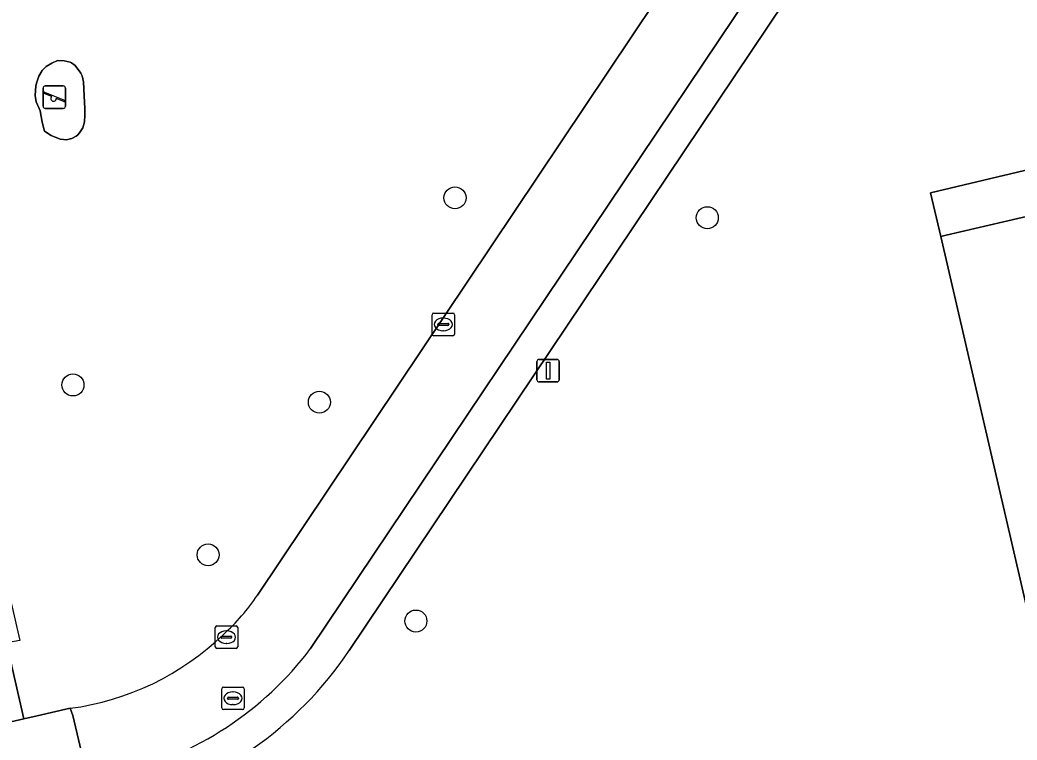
# Model space of a CAD drawing. Extents: x 156412 to 157779, y 382335 to 383768.
# Drawn here: x 156831.19 to 156875.43, y 383345.22 to 383377.18 of the extents above; entities that cross this region are included whole.
import ezdxf

# ---------------------------------------------------------------- set-up
doc = ezdxf.new("R2010")
doc.units = 0
for name, color, linetype in [('IMGEO_Boom', 7, 'Continuous'), ('IMGEO_Fietspad_gesloten', 7, 'Continuous'), ('IMGEO_Fietspad_open', 7, 'Continuous'), ('IMGEO_Groenvoorziening', 7, 'Continuous'), ('IMGEO_Kolk', 7, 'Continuous'), ('IMGEO_Lichtmast', 7, 'Continuous'), ('IMGEO_Pand', 7, 'Continuous'), ('IMGEO_Rioolput', 7, 'Continuous'), ('IMGEO_Speelvoorziening', 7, 'Continuous'), ('IMGEO_Terreindeel_zand', 7, 'Continuous'), ('IMGEO_Voetpad_op_trap', 7, 'Continuous'), ('IMGEO_Voetpad_open', 7, 'Continuous')]:
    doc.layers.add(name, color=color, linetype=linetype)

msp = doc.modelspace()

# ---------------------------------------------------------------- linework, layer by layer
at = {"layer": 'IMGEO_Boom'}
for centre in [(156850.491, 383369.286), (156861.686, 383368.403), (156833.538, 383360.983), (156844.475, 383360.216), (156839.539, 383353.44), (156848.755, 383350.502)]:
    msp.add_circle(centre, 0.489, dxfattribs=at)
at = {"layer": 'IMGEO_Fietspad_gesloten'}
for points in [[(156868.707, 383391.958), (156841.728, 383351.644)], [(156844.084, 383349.279), (156871.94, 383390.82)], [(156833.412, 383346.628), (156833.536, 383346.303), (156834.209, 383343.422), (156835.649, 383343.743)]]:
    msp.add_lwpolyline(points, dxfattribs=at)
for centre, radius, start, end in [((156833.729, 383357.069), 9.665, 312.1813, 325.8544), ((156831.87, 383358.535), 12.006, 277.3805, 314.0607), ((156832.12, 383358.314), 14.992, 283.6144, 322.9405)]:
    msp.add_arc(centre, radius, start, end, dxfattribs=at)
at = {"layer": 'IMGEO_Fietspad_open'}
msp.add_lwpolyline([(156833.536, 383346.303), (156833.412, 383346.628), (156831.951, 383346.294), (156831.366, 383346.16), (156829.486, 383345.729), (156824.553, 383344.588), (156824.63, 383344.255), (156825.287, 383341.344), (156828.041, 383342.01), (156830.232, 383342.522), (156832.113, 383342.948), (156834.209, 383343.422)], close=True, dxfattribs=at)
at = {"layer": 'IMGEO_Groenvoorziening'}
for points in [[(156874.705, 383396.589), (156880.324, 383397.906), (156879.18, 383402.938), (156877.646, 383402.443), (156821.949, 383389.717), (156822.709, 383386.418), (156822.124, 383386.282), (156822.592, 383384.25), (156823.178, 383384.383), (156831.181, 383349.639), (156830.588, 383349.537), (156831.366, 383346.16), (156831.951, 383346.294), (156833.412, 383346.628)], [(156872.04, 383367.576), (156871.591, 383369.515), (156882.864, 383372.183), (156882.118, 383375.441), (156885.055, 383376.163), (156883.309, 383383.757), (156883.63, 383383.827), (156881.464, 383393.274), (156875.977, 383391.979)], [(156841.728, 383351.644), (156868.707, 383391.958)], [(156873.296, 383390.19), (156845.801, 383349.187)], [(156835.96, 383342.345), (156832.433, 383341.534), (156832.762, 383340.085), (156833.787, 383340.392), (156846.638, 383343.378), (156847.414, 383340.039), (156848.625, 383334.827), (156889.288, 383344.145), (156889.372, 383343.764), (156891.596, 383344.273), (156892.645, 383344.513), (156890.356, 383354.495), (156890.049, 383354.436), (156887.093, 383353.745), (156887.573, 383351.571), (156885.689, 383351.135), (156878.476, 383349.467), (156876.353, 383348.976), (156872.04, 383367.576)]]:
    msp.add_lwpolyline(points, dxfattribs=at)
msp.add_lwpolyline([(156832.859, 383375.379), (156833.145, 383375.368), (156833.413, 383375.311), (156833.483, 383375.28), (156833.646, 383375.167), (156833.894, 383374.827), (156833.945, 383374.696), (156834.003, 383374.433), (156834.035, 383373.821), (156834.069, 383373.258), (156834.073, 383372.955), (156834.046, 383372.666), (156833.974, 383372.401), (156833.838, 383372.171), (156833.742, 383372.072), (156833.681, 383372.022), (156833.495, 383371.923), (156833.412, 383371.909), (156833.267, 383371.855), (156832.97, 383371.894), (156832.569, 383372.053), (156832.281, 383372.245), (156832.168, 383372.652), (156832.083, 383373.143), (156832.037, 383373.255), (156831.91, 383373.555), (156831.868, 383373.836), (156831.895, 383374.26), (156831.931, 383374.422), (156832.03, 383374.693), (156832.174, 383374.932), (156832.348, 383375.11), (156832.601, 383375.266)], close=True, dxfattribs=at)
for centre, radius, start, end in [((156833.729, 383357.069), 9.665, 312.1813, 325.8544), ((156831.87, 383358.535), 12.006, 277.3805, 314.0607), ((156832.063, 383358.448), 16.568, 283.6039, 326.0144)]:
    msp.add_arc(centre, radius, start, end, dxfattribs=at)
at = {"layer": 'IMGEO_Kolk'}
for p, q in [((156849.472, 383363.242), (156849.472, 383364.094)), ((156849.547, 383364.168), (156850.399, 383364.168)), ((156849.96, 383363.948), (156849.985, 383363.948)), ((156850.473, 383364.094), (156850.473, 383363.242)), ((156849.731, 383363.662), (156849.731, 383363.674)), ((156850.169, 383363.625), (156849.771, 383363.625)), ((156849.774, 383363.711), (156850.172, 383363.711)), ((156849.983, 383363.388), (156849.958, 383363.388)), ((156850.215, 383363.674), (156850.215, 383363.662)), ((156850.399, 383363.168), (156849.547, 383363.168)), ((156839.852, 383349.359), (156839.852, 383350.211)), ((156839.927, 383350.285), (156840.779, 383350.285)), ((156840.34, 383350.065), (156840.365, 383350.065)), ((156840.853, 383350.211), (156840.853, 383349.359)), ((156840.111, 383349.779), (156840.111, 383349.791)), ((156840.549, 383349.742), (156840.151, 383349.742)), ((156840.154, 383349.828), (156840.552, 383349.828)), ((156840.595, 383349.791), (156840.595, 383349.779)), ((156840.779, 383349.285), (156839.927, 383349.285)), ((156840.363, 383349.505), (156840.338, 383349.505))]:
    msp.add_line(p, q, dxfattribs=at)
for points in [[(156849.472, 383363.242), (156849.472, 383364.094)], [(156849.547, 383364.168), (156850.399, 383364.168)], [(156850.473, 383364.094), (156850.473, 383363.242)], [(156850.399, 383363.168), (156849.547, 383363.168)], [(156839.852, 383349.359), (156839.852, 383350.211)], [(156839.927, 383350.285), (156840.779, 383350.285)], [(156840.853, 383350.211), (156840.853, 383349.359)], [(156840.779, 383349.285), (156839.927, 383349.285)]]:
    msp.add_lwpolyline(points, dxfattribs=at)
for centre, radius, start, end in [((156849.549, 383364.092), 0.0765, 91.552, 178.448), ((156849.549, 383364.092), 0.0765, 91.552, 178.448), ((156850.397, 383364.092), 0.0765, 1.552, 88.448), ((156850.397, 383364.092), 0.0765, 1.552, 88.448), ((156849.771, 383363.671), 0.0403, 85.8775, 175.7526), ((156849.768, 383363.661), 0.0366, 178.938, 274.7102), ((156850.172, 383363.668), 0.043, 264.8664, 352.4533), ((156850.176, 383363.673), 0.0386, 1.7309, 96.639), ((156849.549, 383363.244), 0.0765, 181.552, 268.448), ((156849.549, 383363.244), 0.0765, 181.552, 268.448), ((156850.397, 383363.244), 0.0765, 271.552, 358.448), ((156850.397, 383363.244), 0.0765, 271.552, 358.448), ((156839.929, 383350.209), 0.0765, 91.552, 178.448), ((156839.929, 383350.209), 0.0765, 91.552, 178.448), ((156840.777, 383350.209), 0.0765, 1.552, 88.448), ((156840.777, 383350.209), 0.0765, 1.552, 88.448), ((156840.151, 383349.788), 0.0403, 85.8775, 175.7526), ((156840.148, 383349.778), 0.0366, 178.938, 274.7102), ((156840.552, 383349.785), 0.043, 264.8664, 352.4533), ((156840.556, 383349.79), 0.0386, 1.7309, 96.639), ((156839.929, 383349.361), 0.0765, 181.552, 268.448), ((156839.929, 383349.361), 0.0765, 181.552, 268.448), ((156840.777, 383349.361), 0.0765, 271.552, 358.448), ((156840.777, 383349.361), 0.0765, 271.552, 358.448)]:
    msp.add_arc(centre, radius, start, end, dxfattribs=at)
for centre, major_axis, ratio, start_param, end_param in [((156849.959, 383363.668), (-0.387, 0.002), 0.722429, 4.712389, 7.853982), ((156849.984, 383363.668), (-0.39, 0.002), 0.717154, 1.570796, 4.712389), ((156840.339, 383349.785), (-0.387, 0.002), 0.722429, 4.712389, 7.853982), ((156840.364, 383349.785), (-0.39, 0.002), 0.717154, 1.570796, 4.712389)]:
    msp.add_ellipse(centre, major_axis=major_axis, ratio=ratio, start_param=start_param, end_param=end_param, dxfattribs=at)
at = {"layer": 'IMGEO_Lichtmast'}
for p, q in [((156854.128, 383361.215), (156854.128, 383362.015)), ((156854.128, 383362.015), (156854.128, 383361.215)), ((156854.228, 383362.115), (156855.018, 383362.115)), ((156855.018, 383362.115), (156854.228, 383362.115)), ((156855.118, 383362.015), (156855.118, 383361.215)), ((156855.118, 383361.215), (156855.118, 383362.015)), ((156855.018, 383361.115), (156854.228, 383361.115)), ((156854.228, 383361.115), (156855.018, 383361.115))]:
    msp.add_line(p, q, dxfattribs=at)
msp.add_lwpolyline([(156854.548, 383361.99), (156854.698, 383361.99), (156854.698, 383361.24), (156854.548, 383361.24), (156854.548, 383361.99)], dxfattribs=at)
for centre, start, end in [((156854.228, 383362.015), 90, 180), ((156854.228, 383362.015), 90, 180), ((156855.018, 383362.015), 0, 90), ((156855.018, 383362.015), 360, 90), ((156854.228, 383361.215), 180, 270), ((156854.228, 383361.215), 180, 270), ((156855.018, 383361.215), 270, 0), ((156855.018, 383361.215), 270, 0)]:
    msp.add_arc(centre, 0.1, start, end, dxfattribs=at)
at = {"layer": 'IMGEO_Pand'}
msp.add_lwpolyline([(156883.317, 383370.205), (156883.09, 383370.152), (156872.288, 383367.634), (156872.04, 383367.576), (156876.353, 383348.976), (156878.476, 383349.467), (156885.689, 383351.135), (156887.573, 383351.571), (156887.093, 383353.745), (156885.697, 383359.814)], close=True, dxfattribs=at)
at = {"layer": 'IMGEO_Rioolput'}
for p, q in [((156840.139, 383346.647), (156840.139, 383347.499)), ((156840.214, 383347.573), (156841.066, 383347.573)), ((156841.14, 383347.499), (156841.14, 383346.647)), ((156840.398, 383347.067), (156840.398, 383347.079)), ((156840.836, 383347.03), (156840.438, 383347.03)), ((156840.441, 383347.116), (156840.839, 383347.116)), ((156840.627, 383347.353), (156840.652, 383347.353)), ((156840.882, 383347.079), (156840.882, 383347.067)), ((156841.066, 383346.573), (156840.214, 383346.573)), ((156840.65, 383346.793), (156840.625, 383346.793))]:
    msp.add_line(p, q, dxfattribs=at)
for points in [[(156840.139, 383346.647), (156840.139, 383347.499)], [(156840.214, 383347.573), (156841.066, 383347.573)], [(156841.14, 383347.499), (156841.14, 383346.647)], [(156841.066, 383346.573), (156840.214, 383346.573)]]:
    msp.add_lwpolyline(points, dxfattribs=at)
for centre, radius, start, end in [((156840.216, 383347.497), 0.0765, 91.552, 178.448), ((156840.216, 383347.497), 0.0765, 91.552, 178.448), ((156841.064, 383347.497), 0.0765, 1.552, 88.448), ((156841.064, 383347.497), 0.0765, 1.552, 88.448), ((156840.438, 383347.076), 0.0403, 85.8775, 175.7526), ((156840.435, 383347.066), 0.0366, 178.938, 274.7102), ((156840.839, 383347.073), 0.043, 264.8664, 352.4533), ((156840.843, 383347.078), 0.0386, 1.7309, 96.639), ((156840.216, 383346.649), 0.0765, 181.552, 268.448), ((156840.216, 383346.649), 0.0765, 181.552, 268.448), ((156841.064, 383346.649), 0.0765, 271.552, 358.448), ((156841.064, 383346.649), 0.0765, 271.552, 358.448)]:
    msp.add_arc(centre, radius, start, end, dxfattribs=at)
for centre, major_axis, ratio, start_param, end_param in [((156840.626, 383347.073), (-0.387, 0.002), 0.722429, 4.712389, 7.853982), ((156840.651, 383347.073), (-0.39, 0.002), 0.717154, 1.570796, 4.712389)]:
    msp.add_ellipse(centre, major_axis=major_axis, ratio=ratio, start_param=start_param, end_param=end_param, dxfattribs=at)
at = {"layer": 'IMGEO_Speelvoorziening'}
for p, q in [((156832.215, 383373.354), (156832.215, 383374.154)), ((156832.215, 383374.154), (156832.215, 383373.354)), ((156832.284, 383373.979), (156833.16, 383373.626)), ((156832.315, 383374.254), (156833.105, 383374.254)), ((156833.105, 383374.254), (156832.315, 383374.254)), ((156833.205, 383374.154), (156833.205, 383373.354)), ((156833.205, 383373.354), (156833.205, 383374.154)), ((156832.598, 383373.782), (156832.259, 383373.919)), ((156833.136, 383373.566), (156832.796, 383373.703)), ((156833.105, 383373.254), (156832.315, 383373.254)), ((156832.315, 383373.254), (156833.105, 383373.254))]:
    msp.add_line(p, q, dxfattribs=at)
for centre, radius, start, end in [((156832.315, 383374.154), 0.1, 90, 180), ((156832.315, 383374.154), 0.1, 90, 180), ((156832.272, 383373.949), 0.0327, 68.078, 248.078), ((156833.105, 383374.154), 0.1, 0, 90), ((156833.105, 383374.154), 0.1, 360, 90), ((156832.677, 383373.692), 0.12, 130.9928, 5.1632), ((156833.148, 383373.596), 0.0327, 248.078, 68.078), ((156832.315, 383373.354), 0.1, 180, 270), ((156832.315, 383373.354), 0.1, 180, 270), ((156833.105, 383373.354), 0.1, 270, 0), ((156833.105, 383373.354), 0.1, 270, 0)]:
    msp.add_arc(centre, radius, start, end, dxfattribs=at)
at = {"layer": 'IMGEO_Terreindeel_zand'}
msp.add_lwpolyline([(156832.859, 383375.379), (156832.601, 383375.266), (156832.348, 383375.11), (156832.174, 383374.932), (156832.03, 383374.693), (156831.931, 383374.422), (156831.895, 383374.26), (156831.868, 383373.836), (156831.91, 383373.555), (156832.037, 383373.255), (156832.083, 383373.143), (156832.168, 383372.652), (156832.281, 383372.245), (156832.569, 383372.053), (156832.97, 383371.894), (156833.267, 383371.855), (156833.412, 383371.909), (156833.495, 383371.923), (156833.681, 383372.022), (156833.742, 383372.072), (156833.838, 383372.171), (156833.974, 383372.401), (156834.046, 383372.666), (156834.073, 383372.955), (156834.069, 383373.258), (156834.035, 383373.821), (156834.003, 383374.433), (156833.945, 383374.696), (156833.894, 383374.827), (156833.646, 383375.167), (156833.483, 383375.28), (156833.413, 383375.311), (156833.145, 383375.368)], close=True, dxfattribs=at)
at = {"layer": 'IMGEO_Voetpad_op_trap'}
msp.add_lwpolyline([(156883.09, 383370.152), (156883.317, 383370.205), (156882.864, 383372.183), (156871.591, 383369.515), (156872.04, 383367.576), (156872.288, 383367.634)], close=True, dxfattribs=at)
at = {"layer": 'IMGEO_Voetpad_open'}
for points in [[(156871.94, 383390.82), (156844.084, 383349.279)], [(156845.801, 383349.187), (156873.296, 383390.19)], [(156815.803, 383382.704), (156820.697, 383383.818), (156825.655, 383362.286), (156820.73, 383361.138), (156821.055, 383359.729), (156825.969, 383360.933), (156829.486, 383345.729), (156831.366, 383346.16), (156830.588, 383349.537), (156822.592, 383384.25)]]:
    msp.add_lwpolyline(points, dxfattribs=at)
for centre, radius, start, end in [((156832.12, 383358.314), 14.992, 283.6144, 322.9405), ((156832.063, 383358.448), 16.568, 283.6039, 326.0144)]:
    msp.add_arc(centre, radius, start, end, dxfattribs=at)

doc.saveas('drawing.dxf')
